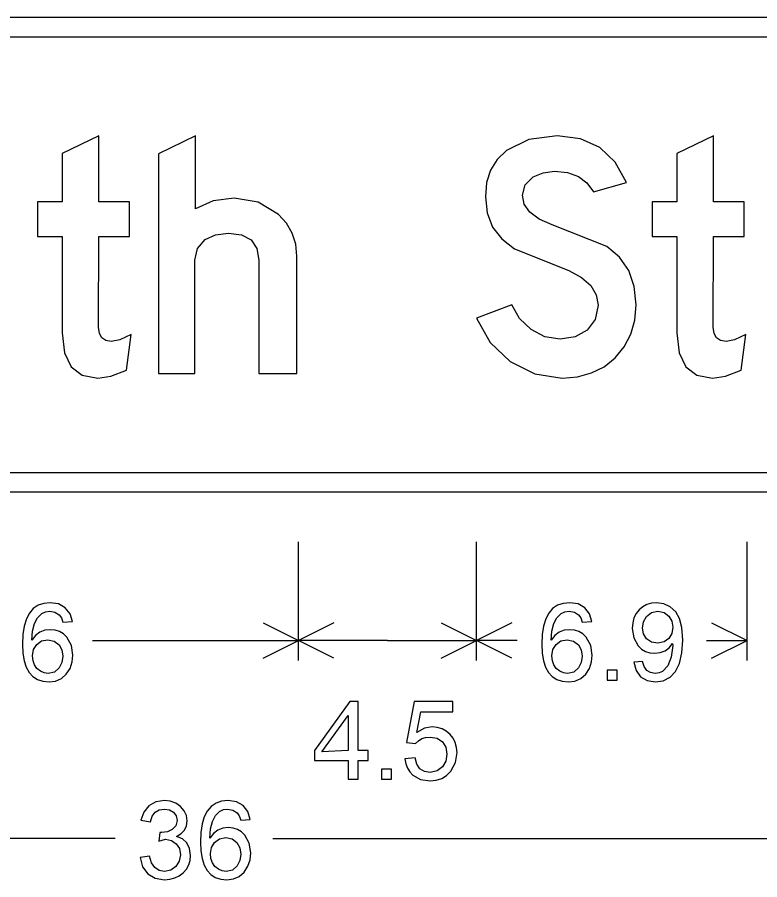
# Model space of a CAD drawing. Extents: x 1001568 to 1002149, y 1840825 to 1841423.
# Drawn here: x 1001948.936 to 1001952.065, y 1840984.129 to 1840987.761 of the extents above; entities that cross this region are included whole.
import ezdxf

# ---------------------------------------------------------------- set-up
doc = ezdxf.new("R2010")
doc.units = 0
doc.layers.add('SIGNS', color=7, linetype='Continuous')

msp = doc.modelspace()

# ---------------------------------------------------------------- linework, layer by layer
at = {"layer": 'SIGNS'}
for p, q in [((1001950.1211, 1840985.0524), (1001950.1211, 1840985.5524)), ((1001950.8711, 1840985.0524), (1001950.8711, 1840985.5524)), ((1001952.0111, 1840985.0524), (1001952.0111, 1840985.5524)), ((1001952.0111, 1840985.0524), (1001952.0111, 1840985.5524)), ((1001949.9721, 1840985.2103), (1001950.1211, 1840985.1358)), ((1001950.2701, 1840985.2103), (1001950.1211, 1840985.1358)), ((1001950.7221, 1840985.2103), (1001950.8711, 1840985.1358)), ((1001951.0201, 1840985.2103), (1001950.8711, 1840985.1358)), ((1001951.8621, 1840985.2103), (1001952.0111, 1840985.1358)), ((1001949.254, 1840985.1358), (1001950.1211, 1840985.1358)), ((1001949.9721, 1840985.0612), (1001950.1211, 1840985.1358)), ((1001950.4961, 1840985.1358), (1001950.1211, 1840985.1358)), ((1001950.2701, 1840985.0612), (1001950.1211, 1840985.1358)), ((1001950.4961, 1840985.1358), (1001950.8711, 1840985.1358)), ((1001950.7221, 1840985.0612), (1001950.8711, 1840985.1358)), ((1001951.042, 1840985.1358), (1001950.8711, 1840985.1358)), ((1001951.0201, 1840985.0612), (1001950.8711, 1840985.1358)), ((1001951.8403, 1840985.1358), (1001952.0111, 1840985.1358)), ((1001951.8621, 1840985.0612), (1001952.0111, 1840985.1358)), ((1001949.3491, 1840984.3024), (1001946.6811, 1840984.3024)), ((1001950.0131, 1840984.3024), (1001952.6811, 1840984.3024))]:
    msp.add_line(p, q, dxfattribs=at)
for points in [[(1001952.4311, 1840987.6774), (1001946.9311, 1840987.6774), (1001946.9311, 1840987.7608), (1001952.4311, 1840987.7608), (1001952.4311, 1840987.6774), (1001952.4311, 1840987.6774)], [(1001949.0211, 1840986.8377), (1001949.126, 1840986.8377), (1001949.126, 1840986.4314), (1001949.1353, 1840986.3482), (1001949.1635, 1840986.289), (1001949.2103, 1840986.2533), (1001949.2761, 1840986.2416), (1001949.33, 1840986.2497), (1001949.3961, 1840986.274), (1001949.4167, 1840986.4248), (1001949.369, 1840986.4025), (1001949.3326, 1840986.3953), (1001949.309, 1840986.399), (1001949.2924, 1840986.4103), (1001949.2825, 1840986.429), (1001949.2792, 1840986.4557), (1001949.28, 1840986.8377), (1001949.4087, 1840986.8377), (1001949.4087, 1840986.9828), (1001949.28, 1840986.9828), (1001949.28, 1840987.2608), (1001949.126, 1840987.1866), (1001949.126, 1840986.9828), (1001949.0211, 1840986.9828)], [(1001949.5311, 1840986.2608), (1001949.6849, 1840986.2608), (1001949.6849, 1840986.7373), (1001949.6957, 1840986.7865), (1001949.7285, 1840986.8244), (1001949.7721, 1840986.8451), (1001949.8258, 1840986.8521), (1001949.8817, 1840986.8449), (1001949.922, 1840986.8233), (1001949.946, 1840986.7871), (1001949.9541, 1840986.7373), (1001949.9541, 1840986.2608), (1001950.1146, 1840986.2608), (1001950.1146, 1840986.7544), (1001950.1095, 1840986.8055), (1001950.0951, 1840986.8521), (1001950.0704, 1840986.8936), (1001950.0367, 1840986.9308), (1001949.9514, 1840986.9822), (1001949.8505, 1840986.9995), (1001949.7621, 1840986.9882), (1001949.6874, 1840986.9539), (1001949.6874, 1840987.2608), (1001949.5311, 1840987.185)], [(1001950.8711, 1840986.4936), (1001950.9287, 1840986.3908), (1001951.0135, 1840986.3106), (1001951.1168, 1840986.2587), (1001951.232, 1840986.2416), (1001951.2969, 1840986.2467), (1001951.356, 1840986.2629), (1001951.409, 1840986.2892), (1001951.4558, 1840986.3272), (1001951.4939, 1840986.3731), (1001951.5216, 1840986.4257), (1001951.5379, 1840986.4845), (1001951.5435, 1840986.5501), (1001951.5357, 1840986.6274), (1001951.5126, 1840986.694), (1001951.4738, 1840986.7502), (1001951.4201, 1840986.7959), (1001951.1896, 1840986.886), (1001951.1349, 1840986.9103), (1001951.0959, 1840986.9399), (1001951.0724, 1840986.9734), (1001951.0648, 1840987.0122), (1001951.076, 1840987.0552), (1001951.1103, 1840987.0885), (1001951.152, 1840987.1062), (1001951.2003, 1840987.1123), (1001951.255, 1840987.1066), (1001951.3008, 1840987.0904), (1001951.3368, 1840987.063), (1001951.3636, 1840987.0252), (1001951.503, 1840987.0655), (1001951.4555, 1840987.1508), (1001951.3911, 1840987.2117), (1001951.3097, 1840987.2484), (1001951.2112, 1840987.2608), (1001951.0913, 1840987.2454), (1001950.9976, 1840987.2), (1001950.9585, 1840987.1615), (1001950.9308, 1840987.1165), (1001950.9141, 1840987.0642), (1001950.9086, 1840987.0047), (1001950.9162, 1840986.9366), (1001950.9392, 1840986.8774), (1001950.9774, 1840986.8272), (1001951.0313, 1840986.7859), (1001951.2608, 1840986.6938), (1001951.3142, 1840986.6648), (1001951.3527, 1840986.6313), (1001951.3755, 1840986.5924), (1001951.3833, 1840986.5486), (1001951.372, 1840986.4876), (1001951.3383, 1840986.4425), (1001951.2869, 1840986.4146), (1001951.2232, 1840986.4053), (1001951.1598, 1840986.4154), (1001951.101, 1840986.4461), (1001951.0523, 1840986.4923), (1001951.0204, 1840986.5495)], [(1001951.6111, 1840986.8377), (1001951.716, 1840986.8377), (1001951.716, 1840986.4314), (1001951.7253, 1840986.3482), (1001951.7535, 1840986.289), (1001951.8003, 1840986.2533), (1001951.8661, 1840986.2416), (1001951.92, 1840986.2497), (1001951.9861, 1840986.274), (1001952.0067, 1840986.4248), (1001951.959, 1840986.4025), (1001951.9226, 1840986.3953), (1001951.899, 1840986.399), (1001951.8824, 1840986.4103), (1001951.8725, 1840986.429), (1001951.8692, 1840986.4557), (1001951.87, 1840986.8377), (1001951.9987, 1840986.8377), (1001951.9987, 1840986.9828), (1001951.87, 1840986.9828), (1001951.87, 1840987.2608), (1001951.716, 1840987.1866), (1001951.716, 1840986.9828), (1001951.6111, 1840986.9828)], [(1001946.9311, 1840985.8441), (1001952.4311, 1840985.8441), (1001952.4311, 1840985.7608), (1001946.9311, 1840985.7608), (1001946.9311, 1840985.8441), (1001946.9311, 1840985.8441)], [(1001951.422, 1840984.9691), (1001951.4646, 1840984.9691), (1001951.4646, 1840985.0116), (1001951.422, 1840985.0116)], [(1001950.5695, 1840984.6381), (1001950.5731, 1840984.6173), (1001950.58, 1840984.5991), (1001950.59, 1840984.5831), (1001950.6032, 1840984.5696), (1001950.6356, 1840984.5513), (1001950.676, 1840984.5454), (1001950.702, 1840984.5479), (1001950.7253, 1840984.5555), (1001950.7456, 1840984.5681), (1001950.7631, 1840984.5859), (1001950.7827, 1840984.622), (1001950.7893, 1840984.6641), (1001950.7874, 1840984.6861), (1001950.782, 1840984.7063), (1001950.7729, 1840984.7245), (1001950.7603, 1840984.7409), (1001950.7442, 1840984.7547), (1001950.7263, 1840984.7645), (1001950.7062, 1840984.7703), (1001950.6843, 1840984.7723), (1001950.6516, 1840984.7664), (1001950.6204, 1840984.7492), (1001950.6364, 1840984.8361), (1001950.771, 1840984.8361), (1001950.771, 1840984.8787), (1001950.6084, 1840984.8787), (1001950.5767, 1840984.7071), (1001950.615, 1840984.7021), (1001950.6268, 1840984.7142), (1001950.641, 1840984.7229), (1001950.6571, 1840984.7279), (1001950.6757, 1840984.7297), (1001950.7055, 1840984.7246), (1001950.728, 1840984.7098), (1001950.742, 1840984.687), (1001950.7468, 1840984.658), (1001950.7422, 1840984.6287), (1001950.7286, 1840984.6045), (1001950.7058, 1840984.5867), (1001950.6764, 1840984.5808), (1001950.6519, 1840984.5845), (1001950.6331, 1840984.596), (1001950.6199, 1840984.615), (1001950.6124, 1840984.6418)], [(1001950.4708, 1840984.5524), (1001950.5134, 1840984.5524), (1001950.5134, 1840984.595), (1001950.4708, 1840984.595)], [(1001949.4537, 1840984.2221), (1001949.464, 1840984.1836), (1001949.4864, 1840984.1539), (1001949.5181, 1840984.135), (1001949.557, 1840984.1287), (1001949.5797, 1840984.1306), (1001949.6004, 1840984.1362), (1001949.6189, 1840984.1454), (1001949.6355, 1840984.1584), (1001949.649, 1840984.1739), (1001949.6587, 1840984.1912), (1001949.6645, 1840984.2101), (1001949.6665, 1840984.2308), (1001949.6627, 1840984.2605), (1001949.6515, 1840984.2839), (1001949.6329, 1840984.3007), (1001949.6069, 1840984.3112), (1001949.6267, 1840984.3229), (1001949.6409, 1840984.338), (1001949.6494, 1840984.3559), (1001949.6523, 1840984.3772), (1001949.6492, 1840984.3988), (1001949.6402, 1840984.4192), (1001949.6248, 1840984.4375), (1001949.604, 1840984.4514), (1001949.5809, 1840984.4595), (1001949.5563, 1840984.462), (1001949.52, 1840984.4563), (1001949.4907, 1840984.4397), (1001949.4694, 1840984.4136), (1001949.4577, 1840984.3793), (1001949.4977, 1840984.3723), (1001949.5048, 1840984.3962), (1001949.517, 1840984.4131), (1001949.5342, 1840984.4232), (1001949.5564, 1840984.4265), (1001949.5775, 1840984.4231), (1001949.5948, 1840984.4132), (1001949.6061, 1840984.3979), (1001949.6097, 1840984.3785), (1001949.6044, 1840984.3562), (1001949.5892, 1840984.3397), (1001949.5688, 1840984.3304), (1001949.5438, 1840984.3273), (1001949.5374, 1840984.3273), (1001949.533, 1840984.2907), (1001949.5609, 1840984.2989), (1001949.5858, 1840984.2942), (1001949.6061, 1840984.2805), (1001949.6195, 1840984.2596), (1001949.6239, 1840984.2339), (1001949.6189, 1840984.2067), (1001949.6047, 1840984.1842), (1001949.5831, 1840984.169), (1001949.5571, 1840984.1641), (1001949.5338, 1840984.1681), (1001949.5155, 1840984.1801), (1001949.502, 1840984.1998), (1001949.4936, 1840984.2275)]]:
    msp.add_lwpolyline(points, close=True, dxfattribs=at)
for points in [[(1001949.1685, 1840985.216), (1001949.1586, 1840985.2491), (1001949.1389, 1840985.2743), (1001949.1107, 1840985.29), (1001949.0756, 1840985.2953), (1001949.048, 1840985.2926), (1001949.0242, 1840985.2844), (1001949.0039, 1840985.2706), (1001948.9875, 1840985.2515), (1001948.9746, 1840985.2268), (1001948.9656, 1840985.1968), (1001948.96, 1840985.1612), (1001948.9582, 1840985.1204), (1001948.9599, 1840985.0831), (1001948.9652, 1840985.051), (1001948.974, 1840985.0237), (1001948.9863, 1840985.0015), (1001949.0019, 1840984.9842), (1001949.0212, 1840984.9719), (1001949.0439, 1840984.9645), (1001949.0702, 1840984.962), (1001949.0976, 1840984.9656), (1001949.1221, 1840984.9762), (1001949.143, 1840984.9943), (1001949.1587, 1840985.0188), (1001949.168, 1840985.0458), (1001949.171, 1840985.0748), (1001949.1645, 1840985.1156), (1001949.1454, 1840985.1496), (1001949.1309, 1840985.1636), (1001949.1146, 1840985.1738), (1001949.0963, 1840985.1798), (1001949.0762, 1840985.1818), (1001949.0524, 1840985.1791), (1001949.0316, 1840985.1708), (1001949.0135, 1840985.157), (1001948.9983, 1840985.1379), (1001949.0011, 1840985.1761), (1001949.0091, 1840985.2076), (1001949.0218, 1840985.2319), (1001949.0395, 1840985.2495), (1001949.0553, 1840985.2573), (1001949.0732, 1840985.2599), (1001949.0953, 1840985.2558), (1001949.1134, 1840985.2443), (1001949.1221, 1840985.2316), (1001949.1286, 1840985.213), (1001949.1685, 1840985.216)], [(1001951.3568, 1840985.216), (1001951.3469, 1840985.2491), (1001951.3272, 1840985.2743), (1001951.299, 1840985.29), (1001951.2639, 1840985.2953), (1001951.2363, 1840985.2926), (1001951.2125, 1840985.2844), (1001951.1922, 1840985.2706), (1001951.1758, 1840985.2515), (1001951.1629, 1840985.2268), (1001951.1539, 1840985.1968), (1001951.1483, 1840985.1612), (1001951.1465, 1840985.1204), (1001951.1482, 1840985.0831), (1001951.1535, 1840985.051), (1001951.1623, 1840985.0237), (1001951.1746, 1840985.0015), (1001951.1902, 1840984.9842), (1001951.2095, 1840984.9719), (1001951.2322, 1840984.9645), (1001951.2585, 1840984.962), (1001951.2859, 1840984.9656), (1001951.3103, 1840984.9762), (1001951.3313, 1840984.9943), (1001951.347, 1840985.0188), (1001951.3563, 1840985.0458), (1001951.3593, 1840985.0748), (1001951.3528, 1840985.1156), (1001951.3337, 1840985.1496), (1001951.3192, 1840985.1636), (1001951.3029, 1840985.1738), (1001951.2846, 1840985.1798), (1001951.2644, 1840985.1818), (1001951.2407, 1840985.1791), (1001951.2199, 1840985.1708), (1001951.2017, 1840985.157), (1001951.1866, 1840985.1379), (1001951.1894, 1840985.1761), (1001951.1974, 1840985.2076), (1001951.21, 1840985.2319), (1001951.2278, 1840985.2495), (1001951.2436, 1840985.2573), (1001951.2615, 1840985.2599), (1001951.2836, 1840985.2558), (1001951.3017, 1840985.2443), (1001951.3103, 1840985.2316), (1001951.3169, 1840985.213), (1001951.3568, 1840985.216)], [(1001951.5338, 1840985.0447), (1001951.5437, 1840985.0096), (1001951.5626, 1840984.9836), (1001951.5899, 1840984.9674), (1001951.6247, 1840984.962), (1001951.658, 1840984.9668), (1001951.6868, 1840984.9814), (1001951.7102, 1840985.0056), (1001951.7271, 1840985.0398), (1001951.7371, 1840985.0837), (1001951.7405, 1840985.1374), (1001951.7371, 1840985.1903), (1001951.7268, 1840985.2292), (1001951.7106, 1840985.2567), (1001951.6879, 1840985.2777), (1001951.6604, 1840985.291), (1001951.6294, 1840985.2953), (1001951.6084, 1840985.2933), (1001951.5892, 1840985.2878), (1001951.5719, 1840985.2785), (1001951.5566, 1840985.2656), (1001951.5439, 1840985.2495), (1001951.5349, 1840985.2313), (1001951.5295, 1840985.2104), (1001951.5277, 1840985.1873), (1001951.5339, 1840985.147), (1001951.5527, 1840985.1138), (1001951.5669, 1840985.1), (1001951.5831, 1840985.0902), (1001951.6014, 1840985.0843), (1001951.6218, 1840985.0826), (1001951.6451, 1840985.0851), (1001951.6656, 1840985.0928), (1001951.683, 1840985.1054), (1001951.6977, 1840985.1231), (1001951.698, 1840985.1151), (1001951.6921, 1840985.0664), (1001951.6773, 1840985.0289), (1001951.6553, 1840985.0059), (1001951.6404, 1840984.9995), (1001951.6239, 1840984.9975), (1001951.604, 1840985.0008), (1001951.5887, 1840985.0103), (1001951.5777, 1840985.0262), (1001951.5713, 1840985.0483), (1001951.5338, 1840985.0447)], [(1001951.698, 1840985.1918), (1001951.6939, 1840985.1658), (1001951.6823, 1840985.145), (1001951.6619, 1840985.13), (1001951.6349, 1840985.1251), (1001951.6084, 1840985.1298), (1001951.5877, 1840985.1438), (1001951.5745, 1840985.1639), (1001951.5703, 1840985.1887), (1001951.5746, 1840985.2151), (1001951.5874, 1840985.2375), (1001951.6088, 1840985.2543), (1001951.636, 1840985.2599), (1001951.662, 1840985.2543), (1001951.6823, 1840985.2385), (1001951.6939, 1840985.2172), (1001951.698, 1840985.1918)], [(1001949.0008, 1840985.0721), (1001949.0052, 1840985.098), (1001949.0183, 1840985.1193), (1001949.039, 1840985.1344), (1001949.0654, 1840985.1393), (1001949.0921, 1840985.134), (1001949.1125, 1840985.1185), (1001949.1246, 1840985.0966), (1001949.1285, 1840985.0699), (1001949.1245, 1840985.043), (1001949.1132, 1840985.0204), (1001949.0931, 1840985.003), (1001949.067, 1840984.9975), (1001949.0498, 1840984.9999), (1001949.0339, 1840985.0067), (1001949.0192, 1840985.0184), (1001949.0089, 1840985.0332), (1001949.0027, 1840985.051), (1001949.0008, 1840985.0721)], [(1001951.1891, 1840985.0721), (1001951.1935, 1840985.098), (1001951.2066, 1840985.1193), (1001951.2273, 1840985.1344), (1001951.2537, 1840985.1393), (1001951.2804, 1840985.134), (1001951.3008, 1840985.1185), (1001951.3129, 1840985.0966), (1001951.3168, 1840985.0699), (1001951.3127, 1840985.043), (1001951.3015, 1840985.0204), (1001951.2814, 1840985.003), (1001951.2553, 1840984.9975), (1001951.2381, 1840984.9999), (1001951.2222, 1840985.0067), (1001951.2075, 1840985.0184), (1001951.1972, 1840985.0332), (1001951.191, 1840985.051), (1001951.1891, 1840985.0721)], [(1001950.3301, 1840984.5524), (1001950.3727, 1840984.5524), (1001950.3727, 1840984.6304), (1001950.4147, 1840984.6304), (1001950.4147, 1840984.673), (1001950.3727, 1840984.673), (1001950.3727, 1840984.8787), (1001950.3377, 1840984.8787), (1001950.1883, 1840984.673), (1001950.1883, 1840984.6304), (1001950.3301, 1840984.6304), (1001950.3301, 1840984.5524)], [(1001950.3301, 1840984.673), (1001950.219, 1840984.6671), (1001950.3301, 1840984.8201), (1001950.3301, 1840984.673)], [(1001949.9181, 1840984.3826), (1001949.9082, 1840984.4158), (1001949.8885, 1840984.441), (1001949.8604, 1840984.4567), (1001949.8252, 1840984.462), (1001949.7976, 1840984.4592), (1001949.7738, 1840984.451), (1001949.7535, 1840984.4373), (1001949.7371, 1840984.4182), (1001949.7243, 1840984.3935), (1001949.7152, 1840984.3635), (1001949.7097, 1840984.3279), (1001949.7079, 1840984.287), (1001949.7096, 1840984.2498), (1001949.7149, 1840984.2176), (1001949.7236, 1840984.1904), (1001949.7359, 1840984.1682), (1001949.7515, 1840984.1508), (1001949.7708, 1840984.1385), (1001949.7936, 1840984.1311), (1001949.8198, 1840984.1287), (1001949.8473, 1840984.1322), (1001949.8717, 1840984.1429), (1001949.8926, 1840984.1609), (1001949.9084, 1840984.1854), (1001949.9177, 1840984.2124), (1001949.9207, 1840984.2415), (1001949.9141, 1840984.2823), (1001949.8951, 1840984.3163), (1001949.8805, 1840984.3302), (1001949.8643, 1840984.3404), (1001949.846, 1840984.3464), (1001949.8258, 1840984.3485), (1001949.8021, 1840984.3457), (1001949.7812, 1840984.3374), (1001949.7631, 1840984.3237), (1001949.7479, 1840984.3045), (1001949.7508, 1840984.3428), (1001949.7587, 1840984.3742), (1001949.7714, 1840984.3986), (1001949.7891, 1840984.4162), (1001949.805, 1840984.424), (1001949.8228, 1840984.4265), (1001949.845, 1840984.4224), (1001949.863, 1840984.4109), (1001949.8717, 1840984.3983), (1001949.8782, 1840984.3797), (1001949.9181, 1840984.3826)], [(1001949.7504, 1840984.2387), (1001949.7549, 1840984.2646), (1001949.7679, 1840984.286), (1001949.7887, 1840984.3011), (1001949.8151, 1840984.306), (1001949.8418, 1840984.3007), (1001949.8621, 1840984.2851), (1001949.8742, 1840984.2633), (1001949.8781, 1840984.2366), (1001949.8741, 1840984.2097), (1001949.8628, 1840984.187), (1001949.8428, 1840984.1697), (1001949.8166, 1840984.1641), (1001949.7994, 1840984.1666), (1001949.7836, 1840984.1734), (1001949.7688, 1840984.1851), (1001949.7585, 1840984.1999), (1001949.7523, 1840984.2176), (1001949.7504, 1840984.2387)]]:
    msp.add_lwpolyline(points, dxfattribs=at)

doc.saveas('drawing.dxf')
